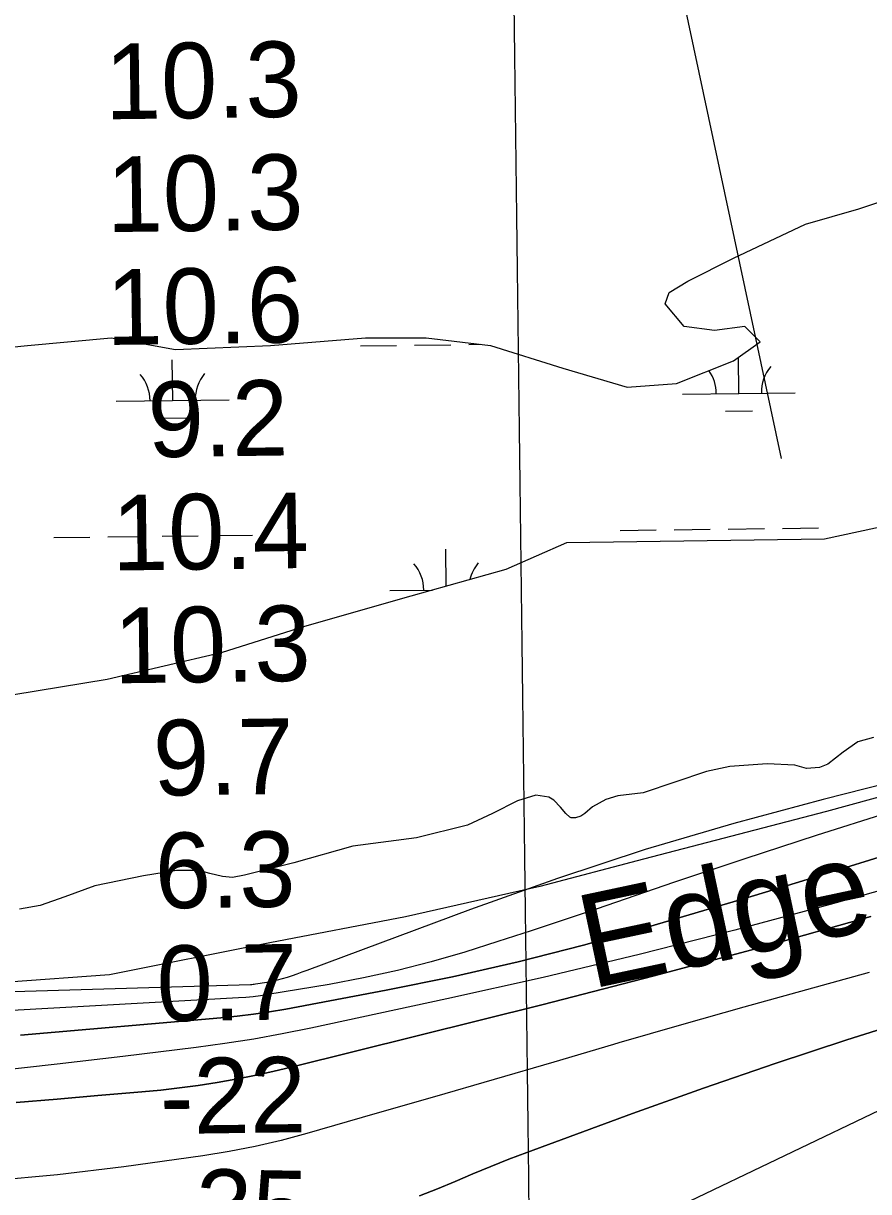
# Model space of a CAD drawing. Extents: x 3715084 to 3753216, y 488173 to 513963.
# Drawn here: x 3729390 to 3730139, y 500052 to 501088 of the extents above; entities that cross this region are included whole.
import ezdxf

# ---------------------------------------------------------------- set-up
doc = ezdxf.new("R2010")
doc.units = 0
for name, color, linetype in [('V-GRID-MAJR', 7, 'Continuous'), ('V-RIVR-EDGE', 7, 'Continuous'), ('V-RIVR-IDEN', 7, 'Continuous'), ('V-RIVR-RANG', 7, 'Continuous'), ('V-SITE-VEGE', 7, 'Continuous'), ('V-TOPO-DPTH', 7, 'Continuous'), ('V-TOPO-MAJR', 7, 'Continuous'), ('V-TOPO-MINR', 7, 'Continuous'), ('V-TOPO-WATR', 7, 'Continuous'), ('V-WETL-SWMP', 7, 'Continuous')]:
    doc.layers.add(name, color=color, linetype=linetype)

msp = doc.modelspace()

# ---------------------------------------------------------------- linework, layer by layer
at = {"layer": 'V-GRID-MAJR'}
msp.add_spline([(3729916.433, 493722.87), (3729841.541, 499780.245), (3729766.611, 505840.705), (3729691.682, 511901.17600000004), (3729691.644, 511904.24700000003)], degree=3, dxfattribs=at)
at = {"layer": 'V-RIVR-EDGE'}
msp.add_lwpolyline([(3730249.5780968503, 500429.5520945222), (3730101.797707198, 500389.09530194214), (3729939.6051131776, 500346.8731667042), (3729847.6948385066, 500322.487042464), (3729728.764092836, 500295.7664255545), (3729608.6416077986, 500272.65071527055), (3729466.2938133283, 500244.1870220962), (3729376.8293632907, 500237.80464901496), (3729218.9028603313, 500221.3860101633), (3729063.3984311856, 500213.365955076), (3728924.089362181, 500199.9029138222), (3728787.2290866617, 500205.6442696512), (3728675.5927665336, 500215.5255403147), (3728541.163471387, 500233.2674176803), (3728365.3356426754, 500260.71688784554), (3728149.2876599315, 500288.8661375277)], dxfattribs=at)
at = {"layer": 'V-RIVR-RANG'}
msp.add_line((3729936.8287999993, 501288.7174000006), (3730061.664, 500701.8476000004), dxfattribs=at)
at = {"layer": 'V-SITE-VEGE'}
for points in [[(3730143.565, 500454.46400000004), (3730129.5840000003, 500450.67), (3730116.605, 500441.554), (3730103.24, 500431.058), (3730095.761, 500428.074), (3730084.132, 500427.242), (3730073.872, 500429.966), (3730049.4250000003, 500431.257), (3730016.315, 500428.969), (3729995.634, 500424.36100000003), (3729939.523, 500405.429)], [(3729939.523, 500405.429), (3729916.862, 500402.98), (3729906.2290000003, 500399.789), (3729894.623, 500393.045), (3729887.7430000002, 500387.106), (3729884.204, 500384.728), (3729879.478, 500383.528), (3729875.734, 500383.31700000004), (3729874.548, 500383.905), (3729870.79, 500387.24100000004), (3729866.039, 500392.94), (3729860.3000000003, 500399.031), (3729855.954, 500401.581), (3729844.318, 500403.506), (3729827.975, 500398.32300000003), (3729805.936, 500387.202), (3729783.699, 500376.87200000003), (3729738.401, 500365.669), (3729682.051, 500358.368), (3729629.865, 500343.592), (3729586.143, 500332.59), (3729575.309, 500330.581), (3729566.435, 500331.533), (3729555.3880000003, 500334.056), (3729545.916, 500336.58400000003), (3729525.809, 500336.70900000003), (3729496.455, 500331.871), (3729453.316, 500323.239), (3729426.739, 500313.482), (3729404.886, 500305.71400000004), (3729386.565, 500302.495)]]:
    msp.add_lwpolyline(points, dxfattribs=at)
at = {"layer": 'V-TOPO-DPTH'}
for points in [[(3730400.3813179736, 500476.0481368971), (3730098.974678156, 500399.7888822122), (3730019.8603395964, 500378.38355101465), (3729941.2802036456, 500355.26663573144), (3729863.5013716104, 500329.5823443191), (3729786.2567421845, 500302.18646882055), (3729641.2241267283, 500248.0509132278), (3729636.888292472, 500246.46205842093), (3729632.540241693, 500244.9080425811), (3729628.173866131, 500243.406285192), (3729623.795274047, 500241.93936677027), (3729619.3821465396, 500240.60198019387), (3729614.9353576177, 500239.40177881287), (3729610.4380765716, 500238.4073552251), (3729605.90713411, 500237.5501168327), (3729595.7593779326, 500235.87116482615), (3729594.684851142, 500235.71556273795), (3729593.6075077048, 500235.5889557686), (3729592.5259392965, 500235.5058414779), (3729591.4415542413, 500235.451722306), (3728740.7800000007, 500210.17), (3727948.0180021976, 500330.814760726)], [(3729387.367347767, 500190.6915432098), (3729564.984717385, 500206.01901713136), (3729579.484676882, 500207.48897761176), (3729593.9453130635, 500209.2465262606), (3729608.3469642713, 500211.4354571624), (3729622.709292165, 500213.9119762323), (3729711.6912384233, 500230.6287555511), (3729770.2994978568, 500242.57271733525), (3729828.6210644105, 500255.70464525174), (3729886.5125916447, 500270.6185223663), (3729944.1174259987, 500286.720365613), (3729993.1307433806, 500301.23472339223), (3730035.1686118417, 500313.7953150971), (3730077.1647515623, 500326.4927145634), (3730119.0982981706, 500339.3953256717), (3730160.990116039, 500352.4347445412)], [(3729387.367347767, 500190.6915432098), (3729564.984717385, 500206.01901713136), (3729579.484676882, 500207.48897761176), (3729593.9453130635, 500209.2465262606), (3729608.3469642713, 500211.4354571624), (3729622.709292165, 500213.9119762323), (3729711.6912384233, 500230.6287555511), (3729770.2994978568, 500242.57271733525), (3729828.6210644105, 500255.70464525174), (3729886.5125916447, 500270.6185223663), (3729944.1174259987, 500286.720365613), (3729993.1307433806, 500301.23472339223), (3730035.1686118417, 500313.7953150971), (3730077.1647515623, 500326.4927145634), (3730119.0982981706, 500339.3953256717), (3730160.990116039, 500352.4347445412)], [(3730141.185842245, 500295.87967670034), (3730044.7614075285, 500268.74226498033), (3729947.97064483, 500242.9418971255), (3729850.9356634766, 500218.0328918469), (3729627.536980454, 500162.3311369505), (3729611.180366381, 500158.4670448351), (3729594.767868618, 500154.87425664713), (3729578.2715453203, 500151.6884243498), (3729561.7193383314, 500148.7738959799), (3729545.101169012, 500146.25676084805), (3729528.4510525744, 500143.99747385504), (3729511.753015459, 500142.12495907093), (3729495.0230312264, 500140.51029242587), (3729456.1146498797, 500137.2101590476), (3729419.909523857, 500134.1045261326), (3729383.708449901, 500130.95285808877)], [(3729383.708449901, 500130.95285808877), (3729419.909523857, 500134.1045261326), (3729456.1146498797, 500137.2101590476), (3729495.0230312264, 500140.51029242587), (3729511.753015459, 500142.12495907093), (3729528.4510525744, 500143.99747385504), (3729545.101169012, 500146.25676084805), (3729561.7193383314, 500148.7738959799), (3729578.2715453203, 500151.6884243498), (3729594.767868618, 500154.87425664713), (3729611.180366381, 500158.4670448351), (3729627.536980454, 500162.3311369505), (3729850.9356634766, 500218.0328918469), (3729947.97064483, 500242.9418971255), (3730044.7614075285, 500268.74226498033), (3730141.185842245, 500295.87967670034)], [(3730139.6883070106, 500246.1659895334), (3730084.139231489, 500231.0232780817), (3730028.6605150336, 500215.63027539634), (3729973.2873371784, 500199.8618358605), (3729917.9845183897, 500183.84310509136), (3729913.133692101, 500182.42021452), (3729860.299197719, 500166.9590852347), (3729807.451551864, 500151.5431485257), (3729754.584178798, 500136.1950006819), (3729701.70365426, 500120.89204541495), (3729641.4170560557, 500103.4877540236), (3729618.564881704, 500097.413050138), (3729595.573176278, 500091.99189879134), (3729572.372174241, 500087.5510762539), (3729549.031641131, 500083.7638062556), (3729478.978729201, 500073.9185351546), (3729420.420329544, 500066.9862792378), (3729361.747333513, 500061.76043590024)], [(3730139.6883070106, 500246.1659895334), (3730084.139231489, 500231.0232780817), (3730028.6605150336, 500215.63027539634), (3729973.2873371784, 500199.8618358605), (3729917.9845183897, 500183.84310509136), (3729913.133692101, 500182.42021452), (3729860.299197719, 500166.9590852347), (3729807.451551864, 500151.5431485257), (3729754.584178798, 500136.1950006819), (3729701.70365426, 500120.89204541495), (3729641.4170560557, 500103.4877540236), (3729618.564881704, 500097.413050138), (3729595.573176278, 500091.99189879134), (3729572.372174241, 500087.5510762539), (3729549.031641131, 500083.7638062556), (3729478.978729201, 500073.9185351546), (3729420.420329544, 500066.9862792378), (3729361.747333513, 500061.76043590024)], [(3729741.03688289, 500048.4338134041), (3729757.016437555, 500054.51392665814), (3729772.8202312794, 500061.09013854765), (3729788.554399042, 500067.88512724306), (3729804.3722884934, 500074.4734485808), (3729820.315760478, 500080.75176888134), (3729836.3429541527, 500086.82342182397), (3729929.928440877, 500121.2360141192), (3729992.989300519, 500143.82962268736), (3730056.287442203, 500165.7180802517), (3730119.9415069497, 500186.5488113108), (3730183.8328537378, 500206.674391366)], [(3729741.03688289, 500048.4338134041), (3729757.016437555, 500054.51392665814), (3729772.8202312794, 500061.09013854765), (3729788.554399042, 500067.88512724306), (3729804.3722884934, 500074.4734485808), (3729820.315760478, 500080.75176888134), (3729836.3429541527, 500086.82342182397), (3729929.928440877, 500121.2360141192), (3729992.989300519, 500143.82962268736), (3730056.287442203, 500165.7180802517), (3730119.9415069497, 500186.5488113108), (3730183.8328537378, 500206.674391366)]]:
    msp.add_lwpolyline(points, dxfattribs=at)
at = {"layer": 'V-TOPO-MAJR'}
msp.add_lwpolyline([(3730247.166437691, 500171.335418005), (3729973.4221681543, 500040.0055465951)], dxfattribs=at)
at = {"layer": 'V-TOPO-MINR'}
for points in [[(3730156.2993225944, 500387.7565769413), (3730092.747238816, 500367.8481228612), (3730029.442333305, 500347.16714525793), (3729966.3022133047, 500325.971151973), (3729898.7952231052, 500302.8508215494), (3729869.493216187, 500292.9477379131), (3729840.139199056, 500283.20348191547), (3729810.707166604, 500273.69746737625), (3729781.223123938, 500264.3502804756), (3729751.551558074, 500255.7450141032), (3729721.6827602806, 500247.96684867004), (3729691.5181145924, 500241.42933464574), (3729661.156236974, 500235.71892156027), (3729606.816236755, 500226.65768318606), (3729600.291116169, 500225.6798170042), (3729593.750051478, 500224.8458608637), (3729587.185070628, 500224.22776978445), (3729580.604145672, 500223.75358874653), (3729094.6548831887, 500196.7782073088)], [(3730344.568893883, 500373.35319824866), (3730105.0396411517, 500306.5612833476), (3730020.5866815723, 500283.83502035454), (3729935.8807286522, 500262.1349184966), (3729850.7952857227, 500241.974058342), (3729765.456849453, 500222.83935932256), (3729644.8367825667, 500196.94002968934), (3729619.5612009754, 500191.86504792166), (3729594.20935956, 500187.24244667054), (3729568.7431284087, 500183.2984161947), (3729543.200637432, 500179.8067662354), (3729478.152059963, 500171.79808904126), (3729419.992612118, 500164.9845458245), (3729361.7860076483, 500158.62765576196)], [(3730160.990116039, 500352.4347445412), (3730119.0982981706, 500339.3953256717), (3730077.1647515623, 500326.4927145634), (3730035.1686118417, 500313.7953150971), (3729993.1307433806, 500301.23472339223), (3729944.1174259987, 500286.720365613), (3729886.5125916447, 500270.6185223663), (3729828.6210644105, 500255.70464525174), (3729770.2994978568, 500242.57271733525), (3729711.6912384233, 500230.6287555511), (3729622.709292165, 500213.9119762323), (3729608.3469642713, 500211.4354571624), (3729593.9453130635, 500209.2465262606), (3729579.484676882, 500207.48897761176), (3729564.984717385, 500206.01901713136), (3729387.367347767, 500190.6915432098)], [(3730141.185842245, 500295.87967670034), (3730044.7614075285, 500268.74226498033), (3729947.97064483, 500242.9418971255), (3729850.9356634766, 500218.0328918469), (3729627.536980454, 500162.3311369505), (3729611.180366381, 500158.4670448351), (3729594.767868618, 500154.87425664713), (3729578.2715453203, 500151.6884243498), (3729561.7193383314, 500148.7738959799), (3729545.101169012, 500146.25676084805), (3729528.4510525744, 500143.99747385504), (3729511.753015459, 500142.12495907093), (3729495.0230312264, 500140.51029242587), (3729456.1146498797, 500137.2101590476), (3729419.909523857, 500134.1045261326), (3729383.708449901, 500130.95285808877)], [(3730139.6883070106, 500246.1659895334), (3730084.139231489, 500231.0232780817), (3730028.6605150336, 500215.63027539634), (3729973.2873371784, 500199.8618358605), (3729917.9845183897, 500183.84310509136), (3729913.133692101, 500182.42021452), (3729860.299197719, 500166.9590852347), (3729807.451551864, 500151.5431485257), (3729754.584178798, 500136.1950006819), (3729701.70365426, 500120.89204541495), (3729641.4170560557, 500103.4877540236), (3729618.564881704, 500097.413050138), (3729595.573176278, 500091.99189879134), (3729572.372174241, 500087.5510762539), (3729549.031641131, 500083.7638062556), (3729478.978729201, 500073.9185351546), (3729420.420329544, 500066.9862792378), (3729361.747333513, 500061.76043590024)], [(3730183.8328537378, 500206.674391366), (3730119.9415069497, 500186.5488113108), (3730056.287442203, 500165.7180802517), (3729992.989300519, 500143.82962268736), (3729929.928440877, 500121.2360141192), (3729836.3429541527, 500086.82342182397), (3729820.315760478, 500080.75176888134), (3729804.3722884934, 500074.4734485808), (3729788.554399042, 500067.88512724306), (3729772.8202312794, 500061.09013854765), (3729757.016437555, 500054.51392665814), (3729741.03688289, 500048.4338134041)]]:
    msp.add_lwpolyline(points, dxfattribs=at)
at = {"layer": 'V-TOPO-WATR'}
msp.add_lwpolyline([(3730400.3813179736, 500476.0481368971), (3730098.974678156, 500399.7888822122), (3730019.8603395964, 500378.38355101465), (3729941.2802036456, 500355.26663573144), (3729863.5013716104, 500329.5823443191), (3729786.2567421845, 500302.18646882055), (3729641.2241267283, 500248.0509132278), (3729636.888292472, 500246.46205842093), (3729632.540241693, 500244.9080425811), (3729628.173866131, 500243.406285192), (3729623.795274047, 500241.93936677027), (3729619.3821465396, 500240.60198019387), (3729614.9353576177, 500239.40177881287), (3729610.4380765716, 500238.4073552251), (3729605.90713411, 500237.5501168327), (3729595.7593779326, 500235.87116482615), (3729594.684851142, 500235.71556273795), (3729593.6075077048, 500235.5889557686), (3729592.5259392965, 500235.5058414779), (3729591.4415542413, 500235.451722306), (3728740.7800000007, 500210.17), (3727948.0180021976, 500330.814760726)], dxfattribs=at)
at = {"layer": 'V-WETL-SWMP'}
for p, q in [((3729736.8517956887, 500802.37703335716), (3729768.8492970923, 500802.77691321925)), ((3729784.8480477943, 500802.97685315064), (3729794.9131393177, 500803.10263882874)), ((3729688.855543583, 500801.77721356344), (3729720.8530449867, 500802.17709342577)), ((3729522.384788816, 500753.26316607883), (3729521.9349239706, 500789.2603551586)), ((3730024.253599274, 500759.5351317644), (3730023.8524071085, 500791.6376407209)), ((3729472.3886928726, 500752.6383537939), (3729572.38088476, 500753.88797836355)), ((3729974.2575033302, 500758.9103194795), (3730074.2496952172, 500760.15994404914)), ((3730012.4473658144, 500743.955381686), (3730036.445491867, 500744.25529158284)), ((3729510.578555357, 500737.6834160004), (3729534.57668141, 500737.98332589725)), ((3729918.9183784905, 500638.13835816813), (3729950.915879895, 500638.53823803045)), ((3729966.9146305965, 500638.7381779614), (3729998.9121320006, 500639.13805782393)), ((3730014.910882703, 500639.33799775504), (3730046.9083841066, 500639.73787761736)), ((3730062.9071348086, 500639.9378175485), (3730094.9046362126, 500640.33769741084)), ((3729417.0495680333, 500631.86639248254), (3729449.0470694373, 500632.26627234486)), ((3729465.045820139, 500632.4662122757), (3729497.043321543, 500632.8660921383)), ((3729513.042072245, 500633.06603206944), (3729545.0395736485, 500633.46591193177)), ((3729561.038324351, 500633.6658518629), (3729593.0358257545, 500634.06573172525)), ((3729764.931560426, 500588.747091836), (3729764.5226688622, 500621.465689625)), ((3729714.9764377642, 500584.8436882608), (3729752.673379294, 500585.31479528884))]:
    msp.add_line(p, q, dxfattribs=at)
for points in [[(3729326.488, 500795.28), (3729393.774, 500802.00800000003), (3729467.788, 500808.737), (3729524.981, 500798.64400000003), (3729609.088, 500802.00800000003), (3729693.1950000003, 500808.737), (3729747.024, 500808.737), (3729804.217, 500802.00800000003), (3729868.1380000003, 500781.822), (3729925.3310000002, 500765.001), (3729969.0670000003, 500768.365), (3730019.531, 500788.55100000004), (3730043.0810000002, 500805.37200000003), (3730029.6240000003, 500818.83), (3730002.71, 500815.465), (3729975.795, 500818.83), (3729958.974, 500839.015), (3729962.338, 500849.108), (3729979.16, 500859.201), (3730019.531, 500879.387), (3730083.452, 500909.66500000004), (3730130.552, 500923.12200000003), (3730181.017, 500939.944)], [(3730224.752, 500657.344), (3730100.274, 500630.43), (3729871.502, 500627.065), (3729817.674, 500603.515), (3729733.5670000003, 500579.965), (3729639.367, 500553.05100000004), (3729565.353, 500529.501), (3729464.424, 500505.951), (3729339.946, 500485.765), (3729249.11, 500465.58), (3729161.6380000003, 500465.58), (3729060.71, 500472.308), (3728986.696, 500472.308), (3728932.867, 500465.58), (3728868.946, 500465.58), (3728801.66, 500479.037), (3728754.56, 500495.858), (3728697.367, 500532.865), (3728653.631, 500573.237)]]:
    msp.add_lwpolyline(points, dxfattribs=at)
for centre, radius, start, end in [((3730079.4862886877, 500760.7002271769), 35.246287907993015, 139.9441777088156, 181.48783604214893), ((3729467.140232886, 500753.0476028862), 35.24628790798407, 359.94418071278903, 41.48783904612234), ((3729577.6174782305, 500754.4282614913), 35.246287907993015, 139.9441777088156, 181.48783604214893), ((3729969.0090433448, 500759.3195685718), 35.24628790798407, 359.94418071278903, 35.550761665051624), ((3729709.7279777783, 500585.2529373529), 35.24628790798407, 359.94418071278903, 41.48783904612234), ((3729820.205223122, 500586.63359595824), 35.246287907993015, 139.94417770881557, 166.91895207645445)]:
    msp.add_arc(centre, radius, start, end, dxfattribs=at)

# ---------------------------------------------------------------- texts
at = {"layer": 'V-RIVR-IDEN'}
msp.add_text(' Edge', height=83, rotation=12.004290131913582, dxfattribs=at).set_placement((3729862.963525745, 500225.2014107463))
at = {"layer": 'V-RIVR-RANG'}
for s, rotation, p in [('10.3', 0.7683257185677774, (3729462.6451002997, 501002.4953042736)), ('10.3', 0.7683257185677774, (3729464.2321003, 500902.5083042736)), ('10.6', 0.7683257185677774, (3729463.972809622, 500802.4965443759)), ('9.2', 0.7683257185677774, (3729500.6393324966, 500702.9789824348)), ('10.4', 0.7683257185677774, (3729468.9931003, 500602.5463042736)), ('10.3', 0.7683257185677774, (3729470.5801003, 500502.55830427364)), ('9.7', 0.7683257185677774, (3729505.4003324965, 500403.0169824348)), ('6.3', 0.7683257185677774, (3729506.987332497, 500303.02998243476)), ('0.7', 0.7683257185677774, (3729508.5743324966, 500203.04198243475)), ('-22', 0.7683257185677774, (3729511.481111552, 500103.072668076)), ('-35', 358.94894444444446, (3729512.5384565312, 500005.7494728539))]:
    msp.add_text(s, height=66.99999999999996, rotation=rotation, dxfattribs=at).set_placement(p)

doc.saveas('drawing.dxf')
